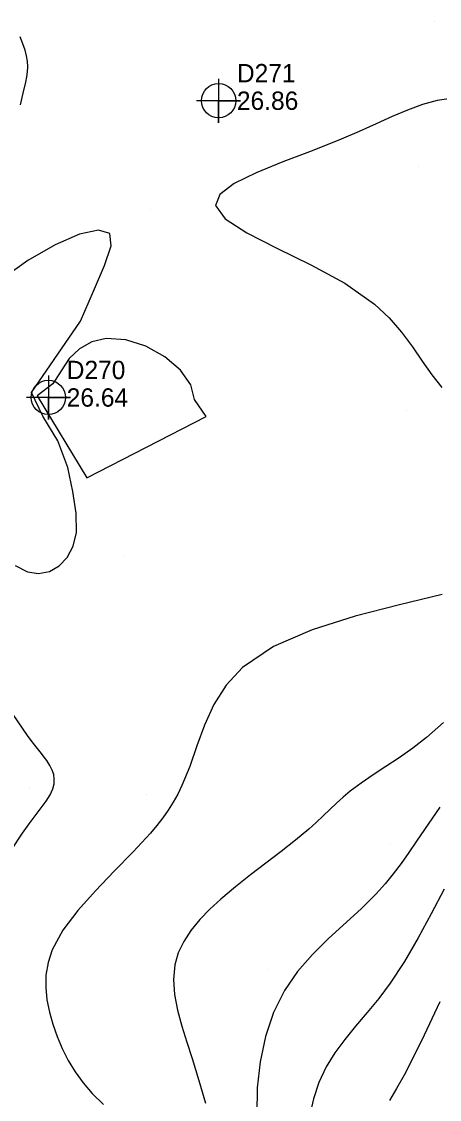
# Model space of a CAD drawing. Extents: x 2356077 to 2359823, y 225951 to 227822.
# Drawn here: x 2356374 to 2356430.9, y 227062.5 to 227209.3 of the extents above; entities that cross this region are included whole.
import ezdxf

# ---------------------------------------------------------------- set-up
doc = ezdxf.new("R2010")
doc.units = 0
for name, color, linetype in [('DTM Contours Major', 7, 'Continuous'), ('DTM Contours Minor', 7, 'Continuous'), ('Exist DTM Regular Point CELL', 7, 'Continuous'), ('Exist DTM Regular Point Cogo Elevation', 7, 'Continuous'), ('Exist DTM Regular Point Cogo Number', 7, 'Continuous'), ('PH Exist DTM Point', 7, 'Continuous')]:
    doc.layers.add(name, color=color, linetype=linetype)

msp = doc.modelspace()

# ---------------------------------------------------------------- linework, layer by layer
at = {"layer": 'DTM Contours Major'}
for points in [[(2356432.87, 227198.87), (2356430.65, 227198.54), (2356428.64, 227198), (2356426.61, 227197.26), (2356424.51, 227196.38), (2356422.32, 227195.38), (2356420.01, 227194.33), (2356417.56, 227193.27), (2356413.61, 227191.71), (2356409.62, 227190.2), (2356405.95, 227188.72), (2356402.96, 227187.25), (2356401, 227185.76), (2356400.44, 227184.24), (2356401.75, 227182.45), (2356404.71, 227180.54), (2356408.79, 227178.46), (2356413.41, 227176.19), (2356418.03, 227173.66), (2356422.09, 227170.83), (2356424.1, 227168.95), (2356425.79, 227166.99), (2356427.26, 227165), (2356428.59, 227163.05), (2356429.89, 227161.18), (2356431.25, 227159.45)], [(2356373.11, 227135.19), (2356374.78, 227134.33), (2356376.31, 227134.11), (2356377.78, 227134.4), (2356379.1, 227135.15), (2356380.21, 227136.32), (2356381.02, 227137.85), (2356381.45, 227139.7), (2356381.43, 227142.32), (2356380.97, 227145.29), (2356380.3, 227148.54), (2356378.92, 227152.21), (2356376.88, 227155.56), (2356375.34, 227158.8), (2356378.43, 227163.26), (2356382.01, 227168.5), (2356383.77, 227172.57), (2356385.3, 227176.07), (2356386.18, 227178.77), (2356386, 227180.43), (2356384.49, 227180.91), (2356381.9, 227180.34), (2356378.56, 227178.89), (2356374.84, 227176.75), (2356371.09, 227174.09)], [(2356430.98, 227075.78), (2356428.49, 227070.47), (2356426.12, 227065.8), (2356425.1, 227063.97), (2356424.13, 227062.32)]]:
    msp.add_lwpolyline(points, dxfattribs=at)
at = {"layer": 'DTM Contours Minor'}
for points in [[(2356373.84, 227197.97), (2356374.2, 227199.57), (2356374.56, 227201.07), (2356374.71, 227201.76), (2356374.8, 227202.45), (2356374.84, 227203.16), (2356374.79, 227203.91), (2356374.66, 227204.64), (2356374.46, 227205.43), (2356374.16, 227206.29), (2356373.79, 227207.23)], [(2356382.89, 227147.16), (2356399.16, 227155.51), (2356397.57, 227157.81), (2356397.07, 227159.83), (2356395.63, 227161.83), (2356393.5, 227163.64), (2356390.94, 227165.07), (2356388.2, 227165.96), (2356385.51, 227166.13), (2356383.58, 227165.66), (2356381.89, 227164.73), (2356380.48, 227163.4), (2356379.38, 227161.75), (2356378.26, 227159.97), (2356376.11, 227158.32), (2356382.89, 227147.16)], [(2356431.33, 227131.24), (2356425.49, 227129.87), (2356419.44, 227128.32), (2356413.58, 227126.46), (2356408.33, 227124.17), (2356404.08, 227121.31), (2356401.87, 227118.91), (2356400.2, 227116.26), (2356398.92, 227113.47), (2356397.88, 227110.64), (2356396.91, 227107.85), (2356395.85, 227105.23), (2356395.28, 227104.08), (2356394.66, 227102.97), (2356393.98, 227101.89), (2356393.23, 227100.84), (2356392.42, 227099.79), (2356391.54, 227098.74), (2356389.19, 227096.19), (2356386.62, 227093.57), (2356384.04, 227090.91), (2356381.64, 227088.22), (2356379.61, 227085.52), (2356378.16, 227082.84), (2356377.59, 227081.12), (2356377.31, 227079.41), (2356377.28, 227077.71), (2356377.45, 227076.03), (2356377.79, 227074.36), (2356378.26, 227072.71), (2356378.84, 227071.04), (2356379.53, 227069.4), (2356380.34, 227067.79), (2356381.28, 227066.23), (2356382.36, 227064.73), (2356383.6, 227063.3), (2356385.15, 227061.81)], [(2356372.63, 227096.47), (2356374.11, 227098.74), (2356375.02, 227100.01), (2356376.66, 227102.19), (2356377.33, 227103.12), (2356377.87, 227103.98), (2356378.24, 227104.78), (2356378.41, 227105.45), (2356378.45, 227106.09), (2356378.36, 227106.72), (2356378.15, 227107.35), (2356377.83, 227107.99), (2356377.41, 227108.65), (2356377.07, 227109.12), (2356376.69, 227109.62), (2356375.8, 227110.72), (2356375.31, 227111.36), (2356374.78, 227112.07), (2356372.82, 227114.92)], [(2356431.49, 227113.82), (2356429.18, 227111.79), (2356427.3, 227110.32), (2356425.45, 227109.01), (2356423.65, 227107.81), (2356421.92, 227106.69), (2356420.28, 227105.58), (2356418.76, 227104.45), (2356417.81, 227103.66), (2356416.9, 227102.83), (2356416, 227101.98), (2356415.09, 227101.11), (2356414.15, 227100.22), (2356413.14, 227099.31), (2356411.34, 227097.8), (2356409.37, 227096.26), (2356405.2, 227093.08), (2356403.13, 227091.45), (2356401.15, 227089.78), (2356399.64, 227088.39), (2356398.27, 227086.97), (2356397.08, 227085.51), (2356396.09, 227084), (2356395.35, 227082.44), (2356394.88, 227080.8), (2356394.7, 227078.83), (2356394.85, 227076.78), (2356395.26, 227074.65), (2356395.85, 227072.48), (2356396.53, 227070.27), (2356397.24, 227068.05), (2356397.7, 227066.55), (2356398.15, 227065.05), (2356399.04, 227061.98)], [(2356431, 227102.29), (2356428.92, 227099.25), (2356427.84, 227097.64), (2356426.78, 227096.1), (2356425.73, 227094.62), (2356424.65, 227093.2), (2356423.53, 227091.83), (2356422.33, 227090.5), (2356420.27, 227088.46), (2356415.82, 227084.39), (2356413.64, 227082.22), (2356411.61, 227079.89), (2356409.84, 227077.33), (2356408.34, 227074.31), (2356407.23, 227071.04), (2356406.5, 227067.59), (2356406.11, 227064.05), (2356406.05, 227060.48)], [(2356431.59, 227091.13), (2356429.83, 227087.78), (2356428.04, 227084.47), (2356426.19, 227081.29), (2356424.25, 227078.33), (2356422.68, 227076.25), (2356421.08, 227074.31), (2356419.52, 227072.46), (2356418.03, 227070.64), (2356416.68, 227068.81), (2356415.51, 227066.92), (2356414.51, 227064.78), (2356413.77, 227062.54), (2356413.25, 227060.22)]]:
    msp.add_lwpolyline(points, dxfattribs=at)
at = {"layer": 'Exist DTM Regular Point CELL'}
for points in [[(2356400.84, 227201.53), (2356400.84, 227195.53), (2356400.84, 227198.53), (2356403.84, 227198.53), (2356397.84, 227198.53)], [(2356377.64, 227161.1), (2356377.64, 227155.1), (2356377.64, 227158.1), (2356380.64, 227158.1), (2356374.64, 227158.1)]]:
    msp.add_lwpolyline(points, dxfattribs=at)
for centre in [(2356400.84, 227198.53), (2356377.64, 227158.1)]:
    msp.add_circle(centre, 2.34, dxfattribs=at)
at = {"layer": 'PH Exist DTM Point'}
for p, q in [((2356430.22, 227209.31), (2356430.22, 227209.31)), ((2356428.05, 227189.58), (2356428.05, 227189.58)), ((2356391.55, 227183.65), (2356391.55, 227183.65)), ((2356426.5, 227156.3), (2356426.5, 227156.3)), ((2356388, 227136.52), (2356388, 227136.52)), ((2356375.04, 227104.96), (2356375.04, 227104.96)), ((2356390.95, 227103.98), (2356390.95, 227103.98)), ((2356424.34, 227097.4), (2356424.34, 227097.4)), ((2356407.61, 227080.24), (2356407.61, 227080.24))]:
    msp.add_line(p, q, dxfattribs=at)

# ---------------------------------------------------------------- texts
at = {"layer": 'Exist DTM Regular Point Cogo Elevation'}
for s, p in [('26.86', (2356403.34, 227197.28)), ('26.64', (2356380.14, 227156.85))]:
    msp.add_text(s, height=2.5, dxfattribs=at).set_placement(p)
at = {"layer": 'Exist DTM Regular Point Cogo Number'}
for s, p in [('D271', (2356403.34, 227201.03)), ('D270', (2356380.14, 227160.6))]:
    msp.add_text(s, height=2.5, dxfattribs=at).set_placement(p)

doc.saveas('drawing.dxf')
